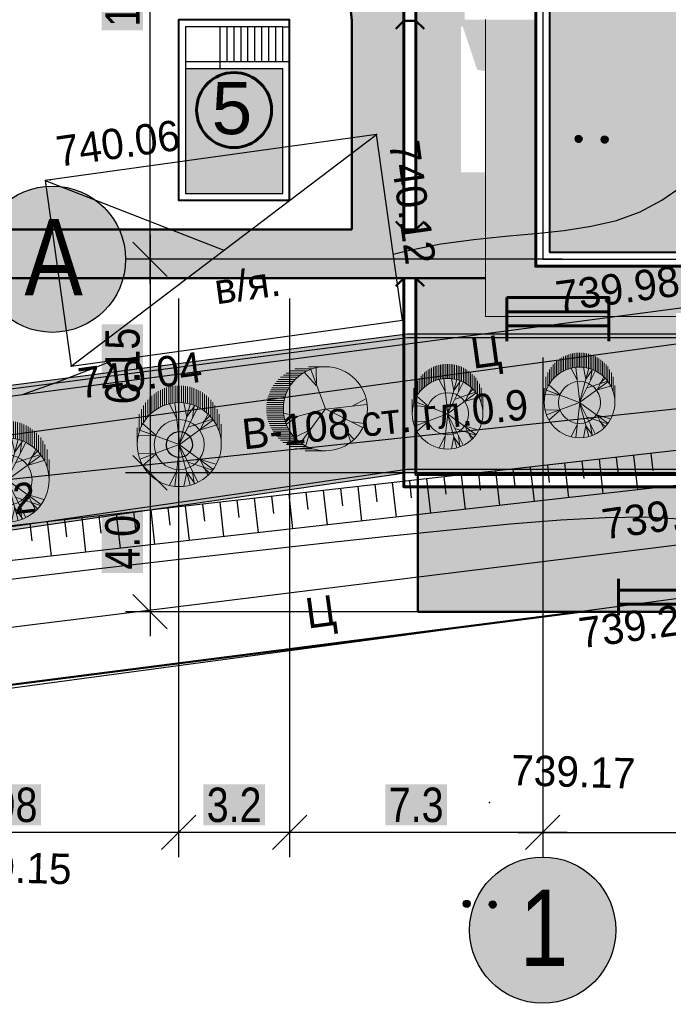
# Model space of a CAD drawing. Header units: millimetres. Extents: x -257011 to 237647566, y 2784933 to 6706507.
# Tile 253 of 451: x 10243588 to 10262270, y 4982170 to 5010524. Entities that reach past the tile are written whole.
import ezdxf

# ---------------------------------------------------------------- set-up
doc = ezdxf.new("R2010")
doc.units = ezdxf.units.MM
doc.header["$LTSCALE"] = 1000
doc.header["$PDMODE"] = 32
doc.header["$PDSIZE"] = 0.3
for name, pattern in [('Д_ТРОТ_ТРУБА', [3, 1.5, -1.5]), ('ДОРОГИ_СТРОЯЩ', [9, 8, -1]), ('ОТКОС_НИЗ', [1.2, 0.2, -1])]:
    doc.linetypes.add(name, pattern=pattern)
for name, color, linetype in [('(002) Рамка', 7, 'Continuous'), ('(004) Точки рельефа', 7, 'Continuous'), ('(014) Водопровод', 5, 'ИК_Водопровод -------в--------'), ('(025) Дорога', 7, 'Continuous'), ('(028) Гидротехн.', 7, 'Continuous'), ('(031) Горизонтали', 42, 'Continuous'), ('(035) Откосы', 7, 'Continuous'), ('(036) Растительность', 7, 'Continuous'), ('(038) Деревья', 7, 'Continuous'), ('(040) Ограда', 7, 'Continuous'), ('TREE', 74, 'Continuous')]:
    doc.layers.add(name, color=color, linetype=linetype)
for name, color, linetype, lineweight in [('(032) Горизонтали утолщенные', 32, 'Continuous', 30), ('.', 7, 'Continuous', 15), ('Та', 250, 'Continuous', 25), ('Ф А С А Д', 250, 'Continuous', 15)]:
    doc.layers.add(name, color=color, linetype=linetype, lineweight=lineweight)
doc.styles.add('ATTR', font='romans.shx', dxfattribs={"width": 0.8, "height": 0.470416})
doc.styles.add('BM-431', font='txt')
doc.styles.add('D-431', font='txt', dxfattribs={"width": 2})
doc.styles.add('Roman', font='romans')
doc.styles.get("Standard").update_dxf_attribs({"font": 'ARIALN.TTF'})
doc.styles.add('WMF-Times New Roman0', font='times.ttf')
doc.linetypes.add('KANALIS_K', pattern='A,1,["<",Standard,S=1.8,R=0,X=-0.9,Y=-0.9],3,-1,["К",Standard,S=1.8,R=0,X=-0.9,Y=-0.9],-1,10', length=16)
doc.linetypes.add('ИК_Водопровод -------в--------', pattern='A,9,-0.6,["В",Standard,S=1.2,R=0,X=0,Y=-0.6],-1.2', length=10.8)
doc.dimstyles.new('ISO-25_WS', dxfattribs={"dimscale": 141.414141, "dimtxt": 7, "dimasz": 7, "dimexe": 5, "dimexo": 20, "dimgap": 2, "dimtad": 1, "dimdec": 0, "dimdsep": 46, "dimtxsty": 'Standard', "dimblk": 'OBLIQUE', "dimcen": 2.5, "dimdle": 5, "dimclrd": 5, "dimclre": 5, "dimclrt": 5, "dimadec": 0, "dimazin": 0, "dimtfac": 1, "dimtdec": 0, "dimtmove": 0, "dimatfit": 3, "dimldrblk": 'OBLIQUE', "dimfxl": 0, "dimtolj": 1, "dimtzin": 0, "dimlwd": 30, "dimlwe": 30, "dimarcsym": 0})

# ---------------------------------------------------------------- blocks, each defined once
blk = doc.blocks.new('dhyjfyuk')
at = {"insert": (4414694, -1193420), "char_height": 1400, "width": 60812.6, "attachment_point": 4, "style": 'WMF-Times New Roman0'}
blk.add_mtext('\\pi3453.25486;Samarqand viloyati Toyloq tumani "Хоnсhоrbоg\'" МFY dagi 11-son \\P\\pi1816.32378;maktabni rekonstruksiya qilish. (360 o\'quvchi o\'rinli qo\'shimcha bino \\P\\pi27327.21058;qurish).', dxfattribs=at)
blk = doc.blocks.new('d')
at = {"layer": '(038) Деревья', "color": 30}
blk.add_ellipse((0, 0), major_axis=(0.265, 0.265), ratio=1, start_param=5.497787, end_param=11.780972, dxfattribs=at)
blk = doc.blocks.new('*X70')
at = {"color": 0}
for p, q in [((1.8, 2.04), (2.2, 2.04)), ((1.8, 2.03), (2.2, 2.03)), ((1.8, 2.02), (2.2, 2.02)), ((1.8, 2.01), (2.2, 2.01)), ((1.8, 2), (2.2, 2)), ((1.8, 1.99), (2.2, 1.99)), ((1.8, 1.98), (2.2, 1.98)), ((1.8, 1.97), (2.2, 1.97)), ((1.8, 1.96), (2.2, 1.96)), ((1.81, 2.07), (2.19, 2.07)), ((1.81, 2.06), (2.19, 2.06)), ((1.81, 2.05), (2.19, 2.05)), ((1.81, 1.95), (2.19, 1.95)), ((1.81, 1.94), (2.19, 1.94)), ((1.81, 1.93), (2.19, 1.93)), ((1.82, 2.09), (2.18, 2.09)), ((1.82, 2.08), (2.18, 2.08)), ((1.82, 1.92), (2.18, 1.92)), ((1.82, 1.91), (2.18, 1.91)), ((1.83, 2.11), (2.17, 2.11)), ((1.83, 2.1), (2.17, 2.1)), ((1.83, 1.9), (2.17, 1.9)), ((1.83, 1.89), (2.17, 1.89)), ((1.84, 2.12), (2.16, 2.12)), ((1.84, 1.88), (2.16, 1.88)), ((1.85, 2.13), (2.15, 2.13)), ((1.85, 1.87), (2.15, 1.87)), ((1.86, 2.14), (2.14, 2.14)), ((1.86, 1.86), (2.14, 1.86)), ((1.87, 2.15), (2.13, 2.15)), ((1.87, 1.85), (2.13, 1.85)), ((1.88, 2.16), (2.12, 2.16)), ((1.88, 1.84), (2.12, 1.84)), ((1.9, 2.17), (2.11, 2.17)), ((1.9, 1.83), (2.11, 1.83)), ((1.91, 2.18), (2.09, 2.18)), ((1.91, 1.82), (2.09, 1.82)), ((1.94, 2.19), (2.06, 2.19)), ((1.94, 1.81), (2.06, 1.81))]:
    blk.add_line(p, q, dxfattribs=at)
blk = doc.blocks.new('I04100')
blk.add_circle((0, 0), 0.2)
blk.add_blockref('*X70', (-2, -2))
blk = doc.blocks.new('kjvklglhl')
at = {"layer": '(004) Точки рельефа'}
for p in [(297.645, 516.318), (288.288, 514.748), (289.035, 509.402), (301.434, 497.175)]:
    blk.add_point(p, dxfattribs=at)
at = {"layer": '(014) Водопровод', "ltscale": 0.5, "flags": 128}
blk.add_lwpolyline([(325.711, 440.112), (326.312, 440.162), (325.744, 440.975), (323.361, 447.342), (313.499, 509.603), (261.079, 502.552), (256.511, 532.162)], dxfattribs=at)
at = {"layer": '(025) Дорога', "linetype": 'Д_ТРОТ_ТРУБА', "flags": 128}
for points in [[(269.368, 515.247), (282.156, 517.109), (283.702, 507.914), (307.271, 511.692), (310.476, 513.628), (310.443, 515.538), (318.567, 515.917), (330.341, 516.212), (329.81, 527.423), (321.381, 528.706), (305.268, 531.339), (301.294, 530.976)], [(323.251, 418.267), (300.714, 414.809), (283.138, 412.485), (281.122, 413.564), (275.085, 449.451), (270.84, 474.617), (267.554, 498.57), (282.371, 501.061), (308.67, 505.056), (310.788, 503.765), (314.781, 477.717), (318.108, 454.899), (323.251, 418.267)], [(321.731, 420.742), (316.881, 452.353), (313.048, 477.771), (309.058, 502.896), (307.912, 503.399), (283.734, 499.451), (269.193, 497.303), (272.561, 474.353), (276.62, 450.413), (282.198, 415.2), (283.437, 414.157), (320.719, 419.528), (321.731, 420.742)]]:
    blk.add_lwpolyline(points, dxfattribs=at)
blk.add_lwpolyline([(269.368, 515.247), (270.684, 506.001), (279.473, 507.345), (281.553, 506.423), (308.542, 510.883), (312.531, 513.649), (318.524, 513.838), (330.524, 514.19), (333.406, 460.634), (331.811, 454.811, 1.56758), (332.906, 443.73, 0.509364), (333.962, 453.359), (336.672, 456.912), (338.021, 457.657), (347.714, 458.292), (347.773, 448.108), (343.552, 448.203), (343.703, 435.09)], format="xyb", dxfattribs=at)
at = {"layer": '(028) Гидротехн.'}
blk.add_lwpolyline([(297.645, 516.318), (288.142, 514.724), (289.035, 509.402), (298.538, 510.997)], close=True, dxfattribs=at)
for points in [[(289.035, 509.402), (297.645, 516.318)], [(288.142, 514.724), (293.34, 512.86)]]:
    blk.add_lwpolyline(points, dxfattribs=at)
at = {"layer": '(031) Горизонтали', "flags": 128}
blk.add_lwpolyline([(277.265, 501.593), (278.729, 501.843), (280.317, 502.106), (282.034, 502.383), (283.885, 502.675), (285.866, 502.979), (287.944, 503.292), (290.08, 503.607), (292.231, 503.919), (294.357, 504.221), (296.418, 504.507), (298.372, 504.773), (300.178, 505.01), (301.805, 505.214), (303.257, 505.375), (304.547, 505.482), (305.689, 505.527), (306.696, 505.498)], dxfattribs=at)
at = {"layer": '(032) Горизонтали утолщенные'}
for points in [[(298.22, 512.887), (298.594, 512.997), (299.579, 513.218), (300.526, 513.376), (301.434, 513.496), (302.3, 513.6), (303.121, 513.709), (303.895, 513.848), (304.62, 514.038), (305.293, 514.301), (305.912, 514.654), (306.481, 515.08)], [(287.658, 508.548), (288.616, 508.922), (289.781, 509.402), (290.25, 509.606)]]:
    blk.add_lwpolyline(points, dxfattribs=at)
at = {"layer": '(035) Откосы'}
for p, q in [((305.451, 506.298), (305.311, 507.288)), ((305.876, 506.863), (305.806, 507.358)), ((303.472, 506.018), (303.332, 507.008)), ((303.897, 506.583), (303.826, 507.078)), ((304.462, 506.158), (304.321, 507.148)), ((304.886, 506.723), (304.816, 507.218)), ((301.492, 505.738), (301.352, 506.728)), ((301.917, 506.303), (301.847, 506.798)), ((302.482, 505.878), (302.342, 506.868)), ((302.907, 506.443), (302.837, 506.938)), ((299.512, 505.458), (299.372, 506.448)), ((299.937, 506.023), (299.867, 506.518)), ((300.502, 505.598), (300.362, 506.588)), ((300.927, 506.163), (300.857, 506.658)), ((297.533, 505.178), (297.393, 506.168)), ((297.958, 505.743), (297.887, 506.238)), ((298.523, 505.318), (298.382, 506.308)), ((298.947, 505.883), (298.877, 506.378)), ((295.553, 504.898), (295.413, 505.888)), ((295.978, 505.463), (295.908, 505.958)), ((296.543, 505.038), (296.403, 506.028)), ((296.968, 505.603), (296.898, 506.098)), ((293.573, 504.618), (293.433, 505.608)), ((293.998, 505.183), (293.928, 505.678)), ((294.563, 504.758), (294.423, 505.748)), ((294.988, 505.323), (294.918, 505.818)), ((291.594, 504.337), (291.454, 505.328)), ((292.018, 504.902), (291.948, 505.398)), ((292.583, 504.477), (292.443, 505.468)), ((293.008, 505.043), (292.938, 505.538)), ((289.614, 504.057), (289.474, 505.047)), ((290.039, 504.622), (289.969, 505.117)), ((290.604, 504.197), (290.464, 505.187)), ((291.029, 504.762), (290.959, 505.257)), ((288.059, 504.342), (287.989, 504.837)), ((288.624, 503.917), (288.484, 504.907)), ((289.049, 504.482), (288.979, 504.977))]:
    blk.add_line(p, q, dxfattribs=at)
blk.add_lwpolyline([(320.534, 458.04), (317.903, 475.66), (312.574, 506.915), (312.192, 507.383), (311.596, 507.687), (310.502, 508.023), (284.392, 504.328), (278.337, 503.244), (265.243, 500.775), (264.939, 500.462), (264.803, 499.989), (265.706, 495.765), (268.865, 477.481), (274.213, 445.131)], dxfattribs=at)
at = {"layer": '(035) Откосы', "linetype": 'ОТКОС_НИЗ'}
blk.add_lwpolyline([(319.844, 457.028), (319.619, 457.386), (319.514, 458.099), (316.916, 475.502), (311.633, 506.487), (311.551, 506.587), (311.219, 506.757), (310.421, 507.002), (284.551, 503.341), (278.518, 502.26), (265.85, 499.872), (266.688, 495.955), (269.851, 477.647), (275.2, 445.294), (281.12, 409.861), (281.136, 409.822), (281.351, 409.621), (310.666, 409.479), (317.618, 409.281), (323.511, 408.859), (324.497, 408.587)], dxfattribs=at)
at = {"layer": '(036) Растительность', "linetype": 'Continuous', "xscale": 0.5, "yscale": 0.5, "zscale": 0.5}
for p in [(303.461, 516.357), (304.211, 516.357), (300.862, 494.248), (301.612, 494.248)]:
    blk.add_blockref('I04100', p, dxfattribs=at)
at = {"layer": '(038) Деревья', "color": 30, "linetype": 'Continuous'}
blk.add_blockref('d', (292.216, 507.234), dxfattribs=at)
at = {"layer": '(004) Точки рельефа', "style": 'D-431'}
for s, rotation, p in [('740.06', 9.5259, (288.513, 515.13)), ('740.12', 279.5259, (298.003, 516.087)), ('739.98', 9.1063, (303.006, 511.362)), ('740.04', 9.5259, (289.33, 508.474)), ('739.20', 9.5343, (304.527, 504.843)), ('739.82', 8.0541, (284.633, 504.681)), ('739.23', 9.275, (303.947, 501.692))]:
    blk.add_text(s, height=0.875, rotation=rotation, dxfattribs=at).set_placement(p)
for s, p in [('739.17', (302.034, 497.695)), ('739.15', (285.877, 494.486))]:
    blk.add_text(s, height=0.875, dxfattribs=at).set_placement(p)
at = {"layer": '(014) Водопровод', "color": 0, "linetype": 'Continuous', "style": 'BM-431'}
blk.add_text('В-108 ст. гл.0.9', height=0.875, rotation=7.6612, dxfattribs=at).set_placement((294.072, 507.142))
at = {"layer": '(025) Дорога', "linetype": 'ДОРОГИ_СТРОЯЩ', "style": 'BM-431'}
for p in [(300.611, 509.648), (296.062, 502.035)]:
    blk.add_text('Ц', height=0.875, rotation=9.3824, dxfattribs=at).set_placement(p)
at = {"layer": '(028) Гидротехн.', "style": 'BM-431'}
blk.add_text('в/я.', height=0.875, rotation=9.5259, dxfattribs=at).set_placement((293.175, 511.297))
blk = doc.blocks.new('dhdyfh')
at = {"layer": 'TREE', "color": 92, "lineweight": 20}
for p, q in [((10254338, 5666714), (10254338, 5666227)), ((10254398, 5666235), (10254398, 5666724)), ((10254459, 5666724), (10254459, 5666238)), ((10254519, 5666243), (10254519, 5666724)), ((10254580, 5666724), (10254580, 5666240)), ((10254640, 5666233), (10254640, 5666724)), ((10254701, 5666717), (10254701, 5666227)), ((10253733, 5665949), (10253733, 5666439)), ((10253793, 5665998), (10253793, 5666487)), ((10253854, 5666529), (10253854, 5666039)), ((10253914, 5666083), (10253914, 5666567)), ((10253975, 5666109), (10253975, 5666601)), ((10254035, 5666629), (10254035, 5666140)), ((10254096, 5666652), (10254096, 5666163)), ((10254156, 5666184), (10254156, 5666675)), ((10254217, 5666691), (10254217, 5666204)), ((10254277, 5666217), (10254277, 5666705)), ((10254761, 5666215), (10254761, 5666706)), ((10254822, 5666693), (10254822, 5666199)), ((10254882, 5666186), (10254882, 5666674)), ((10254943, 5666652), (10254943, 5666166)), ((10255003, 5666140), (10255003, 5666629)), ((10255064, 5666601), (10255064, 5666114)), ((10255125, 5666081), (10255125, 5666565)), ((10255185, 5666529), (10255185, 5666042)), ((10255246, 5665998), (10255246, 5666487)), ((10255306, 5666441), (10255306, 5665949)), ((10253491, 5665666), (10253491, 5666158)), ((10253551, 5665761), (10253551, 5666240)), ((10253612, 5665831), (10253612, 5666323)), ((10253672, 5665895), (10253672, 5666384)), ((10254443, 5665800), (10254236, 5666193)), ((10254532, 5665031), (10254393, 5666223)), ((10254522, 5665028), (10254837, 5666198)), ((10254739, 5665821), (10254650, 5666236)), ((10254739, 5665828), (10254966, 5666152)), ((10254897, 5665793), (10254946, 5666154)), ((10255367, 5665893), (10255367, 5666384)), ((10255427, 5666323), (10255427, 5665828)), ((10255488, 5665756), (10255488, 5666256)), ((10255548, 5666158), (10255548, 5665664)), ((10253370, 5665419), (10253370, 5665908)), ((10253430, 5665555), (10253430, 5666052)), ((10254522, 5665031), (10255054, 5666100)), ((10255123, 5665467), (10255340, 5665898)), ((10255609, 5665574), (10255609, 5666055)), ((10255669, 5665911), (10255669, 5665409)), ((10253851, 5665290), (10253466, 5665636)), ((10254522, 5665028), (10255488, 5665736)), ((10254778, 5665531), (10255478, 5665762)), ((10255133, 5665459), (10255577, 5665590)), ((10255212, 5665677), (10255390, 5665854)), ((10255730, 5665030), (10255730, 5665615)), ((10253309, 5665030), (10253309, 5665514)), ((10253851, 5665282), (10253348, 5665297)), ((10254519, 5665030), (10253387, 5665451))]:
    blk.add_line(p, q, dxfattribs=at)
at = {"layer": 'TREE', "color": 30, "lineweight": 20, "true_color": 0xf8991e}
for p, q in [((10254519, 5665030), (10253387, 5664608)), ((10254532, 5665028), (10254393, 5663836)), ((10254522, 5665031), (10254837, 5663861)), ((10254522, 5665031), (10255488, 5664323)), ((10254522, 5665028), (10255054, 5663959)), ((10253851, 5664777), (10253348, 5664762)), ((10253851, 5664769), (10253466, 5664423)), ((10254778, 5664528), (10255478, 5664297)), ((10255123, 5664592), (10255340, 5664161)), ((10255133, 5664600), (10255577, 5664469)), ((10254443, 5664259), (10254236, 5663866)), ((10254739, 5664238), (10254650, 5663823)), ((10254739, 5664231), (10254966, 5663908)), ((10254897, 5664266), (10254946, 5663905)), ((10255212, 5664382), (10255390, 5664205))]:
    blk.add_line(p, q, dxfattribs=at)
blk.add_circle((10254519, 5665030), 1210, dxfattribs=at)
at = {"layer": 'TREE', "color": 92, "lineweight": 20}
blk.add_circle((10254519, 5665030), 720, dxfattribs=at)
at = {"layer": 'TREE', "color": 30, "lineweight": 20, "true_color": 0xf8991e, "style": 'ATTR', "width": 0.8, "flags": 9}
for p in [(10254522, 5665031), (10254522, 5665028)]:
    blk.add_attdef('ESTCODE', p, '', height=14.1, rotation=90, dxfattribs=at)
blk = doc.blocks.new('17')
at = {"layer": 'TREE', "color": 68, "lineweight": 20, "true_color": 0x306100}
for p, q in [((16375547, 10777897), (16376284, 10777897)), ((16375547, 10776055), (16376189, 10777778)), ((16375932, 10777072), (16375955, 10777838)), ((16375943, 10777072), (16376470, 10777658)), ((16376140, 10777805), (16376884, 10777805)), ((16376347, 10777713), (16377104, 10777713)), ((16376516, 10777620), (16377265, 10777620)), ((16376661, 10777528), (16377389, 10777528)), ((16376767, 10777436), (16377515, 10777436)), ((16376865, 10777344), (16377610, 10777344)), ((16376947, 10777252), (16377692, 10777252)), ((16377022, 10777160), (16377766, 10777160)), ((16377829, 10777068), (16377084, 10777068)), ((16377151, 10776976), (16377888, 10776976)), ((16377190, 10776884), (16377939, 10776884)), ((16377982, 10776792), (16377237, 10776792)), ((16374374, 10776171), (16373777, 10776487)), ((16378017, 10776699), (16377272, 10776699)), ((16377304, 10776607), (16378052, 10776607)), ((16378077, 10776515), (16377335, 10776515)), ((16377355, 10776423), (16378098, 10776423)), ((16378111, 10776331), (16377369, 10776331)), ((16375545, 10776036), (16373730, 10776246)), ((16375545, 10776051), (16373917, 10775240)), ((16375545, 10776051), (16377325, 10775571)), ((16375545, 10776051), (16376623, 10774580)), ((16377381, 10776239), (16378126, 10776239)), ((16378126, 10776147), (16377386, 10776147)), ((16378126, 10775963), (16377390, 10775963)), ((16377394, 10776055), (16378126, 10776055)), ((16374386, 10775481), (16373835, 10775406)), ((16374784, 10775661), (16374433, 10774595)), ((16376751, 10775721), (16377384, 10775856)), ((16376763, 10775721), (16377255, 10775376)), ((16377308, 10775502), (16378050, 10775502)), ((16378080, 10775594), (16377327, 10775594)), ((16377351, 10775686), (16378099, 10775686)), ((16378115, 10775778), (16377370, 10775778)), ((16377378, 10775870), (16378127, 10775870)), ((16376201, 10775120), (16376400, 10774445)), ((16376213, 10775135), (16376868, 10774805)), ((16377829, 10775042), (16377088, 10775042)), ((16377147, 10775134), (16377884, 10775134)), ((16377939, 10775226), (16377198, 10775226)), ((16377237, 10775318), (16377982, 10775318)), ((16378017, 10775410), (16377276, 10775410)), ((16374561, 10775000), (16374292, 10774730)), ((16377515, 10774673), (16376763, 10774673)), ((16376861, 10774765), (16377610, 10774765)), ((16377696, 10774857), (16376947, 10774857)), ((16377022, 10774949), (16377766, 10774949)), ((16375547, 10774213), (16376438, 10774213)), ((16376888, 10774305), (16376124, 10774305)), ((16376376, 10774397), (16377108, 10774397)), ((16377265, 10774489), (16376512, 10774489)), ((16376652, 10774581), (16377414, 10774581))]:
    blk.add_line(p, q, dxfattribs=at)
blk.add_circle((16375547, 10776055), 1842, dxfattribs=at)
at = {"layer": 'TREE', "color": 68, "lineweight": 20, "true_color": 0x306100, "style": 'ATTR', "width": 0.8, "flags": 9}
blk.add_attdef('ESTCODE', (16375545, 10776051), '', height=21.5, dxfattribs=at)
blk = doc.blocks.new('gstrhsrth')
at = {"layer": '(040) Ограда', "linetype": 'KANALIS_K', "ltscale": 1000}
h = blk.add_hatch(color=256, dxfattribs=at)
h.set_gradient(color1=(255, 0, 0), color2=(209, 0, 0), one_color=1, tint=0.41, name='INVSPHERICAL')
h.paths.add_polyline_path([(4274197, -1313201), (4271397, -1313201), (4271397, -1316801), (4274197, -1316801)])
for p, q in [((4272397, -1313201), (4272397, -1312001)), ((4272597, -1313001), (4272597, -1312001)), ((4272797, -1313001), (4272797, -1312001)), ((4272997, -1313001), (4272997, -1312001)), ((4273197, -1313001), (4273197, -1312001)), ((4273397, -1313001), (4273397, -1312001)), ((4273597, -1313001), (4273597, -1312001)), ((4273797, -1313001), (4273797, -1312001)), ((4273997, -1313001), (4273997, -1312001)), ((4274197, -1312001), (4274397, -1312001)), ((4274397, -1313001), (4274397, -1312001))]:
    blk.add_line(p, q)
at = {"lineweight": 30}
for p, q in [((4274197, -1313001), (4274197, -1312001)), ((4271397, -1313001), (4274397, -1313001)), ((4271397, -1313201), (4274197, -1313201))]:
    blk.add_line(p, q, dxfattribs=at)
at = {"lineweight": 40}
blk.add_lwpolyline([(4274397, -1313001), (4274397, -1311801), (4271197, -1311801), (4271197, -1317001), (4274397, -1317001), (4274397, -1313001)], dxfattribs=at)
at = {"lineweight": 30}
for points in [[(4274197, -1312001), (4271397, -1312001), (4271397, -1313201)], [(4271397, -1313201), (4271397, -1316801), (4274197, -1316801), (4274197, -1313201)]]:
    blk.add_lwpolyline(points, dxfattribs=at)
blk = doc.blocks.new('_Oblique')
at = {"color": 0, "linetype": 'ByBlock', "lineweight": -2}
blk.add_line((-0.5, -0.5), (0.5, 0.5), dxfattribs=at)
blk = doc.blocks.new('*D1938')
at = {"color": 5, "lineweight": 30, "ltscale": 1000, "transparency": 16777216}
for p, q in [((10247343, 5002918), (10247343, 5019932)), ((10259215, 5019225), (10246636, 5019225)), ((10259215, 5003625), (10246636, 5003625))]:
    blk.add_line(p, q, dxfattribs=at)
at = {"layer": 'Defpoints', "color": 0, "lineweight": 50, "ltscale": 1000, "transparency": 16777216}
for p in [(10247343, 5019225), (10262043, 5019225), (10262043, 5003625)]:
    blk.add_point(p, dxfattribs=at)
at = {"color": 5, "lineweight": 30, "ltscale": 1000, "transparency": 16777216, "xscale": 989.89898989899, "yscale": 989.89898989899, "zscale": 989.89898989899}
for p, rotation in [((10247343, 5019225), 90), ((10247343, 5003625), 270)]:
    blk.add_blockref('_Oblique', p, dxfattribs=dict(at, rotation=rotation))
at = {"color": 5, "lineweight": 50, "ltscale": 1000, "transparency": 16777216, "insert": (10246555, 5011425), "char_height": 989.9, "attachment_point": 5, "rotation": 90, "bg_fill": 1, "box_fill_scale": 1.1, "bg_fill_color": 255, "bg_fill_transparency": 0}
blk.add_mtext('\\A1;15.6', dxfattribs=at)
blk = doc.blocks.new('ergrtshjs')
at = {"layer": '(040) Ограда', "linetype": 'KANALIS_K', "ltscale": 1000}
h = blk.add_hatch(color=256, dxfattribs=at)
h.set_gradient(color1=(255, 0, 0), color2=(255, 0, 0), tint=0.41, name='INVSPHERICAL')
h.paths.add_polyline_path([(4220109, -1174872), (4193509, -1174872), (4193509, -1159672), (4220109, -1159672)])
at = {"layer": '.', "lineweight": 0, "ltscale": 1000}
h = blk.add_hatch(dxfattribs=at)
h.set_pattern_fill('AR-SAND', color=252, scale=10)
h.set_pattern_definition([(37.5, (0, -27743), (-16.000313, 489.413237), [0, -386.08, 0, -431.8, 0, -412.75]), (7.5, (0, -27743), (449.52328, 716.8251), [0, -208.28, 0, -347.98, 0, -133.35]), (327.5, (-312.4, -27743), (790.99237, 1.437185), [0, -127, 0, -457.2, 0, -596.9]), (317.5, (-312.4, -27743), (763.55645, 222.92932), [0, -63.5, 0, -299.72, 0, -342.9])])
h.paths.add_polyline_path([(4221959, -1157822), (4191659, -1157822), (4191659, -1165772), (4193109, -1165772), (4193109, -1159272), (4220509, -1159272), (4220509, -1166372), (4221959, -1166372)])
h.paths.add_polyline_path([(4193109, -1173772), (4191659, -1173772), (4191659, -1176722), (4196959, -1176722), (4196959, -1175272), (4193109, -1175272)])
h.paths.add_polyline_path([(4221959, -1171476), (4221959, -1168172), (4220509, -1168172), (4220509, -1175272), (4207359, -1175272), (4207359, -1176722), (4221959, -1176722)])
at = {"lineweight": 60, "ltscale": 1000}
blk.add_lwpolyline([(4193109, -1159272), (4220509, -1159272), (4220509, -1175272), (4193109, -1175272)], close=True, dxfattribs=at)
at = {"color": 1, "lineweight": 30, "ltscale": 1000}
blk.add_lwpolyline([(4193309, -1159472), (4220309, -1159472), (4220309, -1175072), (4193309, -1175072)], close=True, dxfattribs=at)
at = {"lineweight": 40, "ltscale": 1000}
blk.add_lwpolyline([(4193509, -1159672), (4220109, -1159672), (4220109, -1174872), (4193509, -1174872)], close=True, dxfattribs=at)
at = {"lineweight": 0, "ltscale": 1000}
blk.add_lwpolyline([(4221959, -1168172), (4221959, -1176722), (4207359, -1176722)], dxfattribs=at)
blk = doc.blocks.new('*D1942')
at = {"color": 5, "lineweight": 30, "ltscale": 1000, "transparency": 16777216}
for p, q in [((10258653, 5000797), (10258653, 4986411)), ((10285653, 5000797), (10285653, 4986411)), ((10257945, 4987118), (10286360, 4987118))]:
    blk.add_line(p, q, dxfattribs=at)
at = {"layer": 'Defpoints', "color": 0, "lineweight": 50, "ltscale": 1000, "transparency": 16777216}
for p in [(10258653, 5003625), (10285653, 5003625), (10285653, 4987118)]:
    blk.add_point(p, dxfattribs=at)
at = {"color": 5, "lineweight": 30, "ltscale": 1000, "transparency": 16777216, "xscale": 989.89898989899, "yscale": 989.89898989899, "zscale": 989.89898989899, "rotation": 180}
blk.add_blockref('_Oblique', (10258653, 4987118), dxfattribs=at)
at = {"color": 5, "lineweight": 30, "ltscale": 1000, "transparency": 16777216, "xscale": 989.89898989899, "yscale": 989.89898989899, "zscale": 989.89898989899}
blk.add_blockref('_Oblique', (10285653, 4987118), dxfattribs=at)
at = {"color": 5, "lineweight": 50, "ltscale": 1000, "transparency": 16777216, "insert": (10272153, 4987907), "char_height": 989.9, "attachment_point": 5, "bg_fill": 1, "box_fill_scale": 1.1, "bg_fill_color": 255, "bg_fill_transparency": 0}
blk.add_mtext('\\A1;27.0', dxfattribs=at)
blk = doc.blocks.new('*D1943')
at = {"color": 5, "lineweight": 30, "ltscale": 1000, "transparency": 16777216}
for p, q in [((10254653, 5009539), (10254653, 5020599)), ((10291003, 5017503), (10291003, 5020599)), ((10291710, 5019892), (10253945, 5019892))]:
    blk.add_line(p, q, dxfattribs=at)
at = {"layer": 'Defpoints', "color": 0, "lineweight": 50, "ltscale": 1000, "transparency": 16777216}
for p in [(10254653, 5019892), (10291003, 5014674), (10254653, 5006711)]:
    blk.add_point(p, dxfattribs=at)
at = {"color": 5, "lineweight": 30, "ltscale": 1000, "transparency": 16777216, "xscale": 989.89898989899, "yscale": 989.89898989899, "zscale": 989.89898989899, "rotation": 180}
blk.add_blockref('_Oblique', (10254653, 5019892), dxfattribs=at)
at = {"color": 5, "lineweight": 30, "ltscale": 1000, "transparency": 16777216, "xscale": 989.89898989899, "yscale": 989.89898989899, "zscale": 989.89898989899}
blk.add_blockref('_Oblique', (10291003, 5019892), dxfattribs=at)
at = {"color": 5, "lineweight": 50, "ltscale": 1000, "transparency": 16777216, "insert": (10272828, 5020680), "char_height": 989.9, "attachment_point": 5, "bg_fill": 1, "box_fill_scale": 1.1, "bg_fill_color": 255, "bg_fill_transparency": 0}
blk.add_mtext('\\A1;3.3', dxfattribs=at)
blk = doc.blocks.new('*D1948')
at = {"color": 5, "lineweight": 30, "ltscale": 1000, "transparency": 16777216}
for p, q in [((10251364, 5002495), (10251364, 4986411)), ((10258653, 5000797), (10258653, 4986411)), ((10259360, 4987118), (10250657, 4987118))]:
    blk.add_line(p, q, dxfattribs=at)
at = {"layer": 'Defpoints', "color": 0, "lineweight": 50, "ltscale": 1000, "transparency": 16777216}
for p in [(10251364, 5005323), (10258653, 5003625), (10251364, 4987118)]:
    blk.add_point(p, dxfattribs=at)
at = {"color": 5, "lineweight": 30, "ltscale": 1000, "transparency": 16777216, "xscale": 989.89898989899, "yscale": 989.89898989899, "zscale": 989.89898989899, "rotation": 180}
blk.add_blockref('_Oblique', (10251364, 4987118), dxfattribs=at)
at = {"color": 5, "lineweight": 30, "ltscale": 1000, "transparency": 16777216, "xscale": 989.89898989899, "yscale": 989.89898989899, "zscale": 989.89898989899}
blk.add_blockref('_Oblique', (10258653, 4987118), dxfattribs=at)
at = {"color": 5, "lineweight": 50, "ltscale": 1000, "transparency": 16777216, "insert": (10255008, 4987907), "char_height": 989.9, "attachment_point": 5, "bg_fill": 1, "box_fill_scale": 1.1, "bg_fill_color": 255, "bg_fill_transparency": 0}
blk.add_mtext('\\A1;7.3', dxfattribs=at)
blk = doc.blocks.new('*D1949')
at = {"color": 5, "lineweight": 30, "ltscale": 1000, "transparency": 16777216}
for p, q in [((10248164, 5002495), (10248164, 4986411)), ((10251364, 5002495), (10251364, 4986411)), ((10252071, 4987118), (10247457, 4987118))]:
    blk.add_line(p, q, dxfattribs=at)
at = {"layer": 'Defpoints', "color": 0, "lineweight": 50, "ltscale": 1000, "transparency": 16777216}
for p in [(10248164, 5005323), (10251364, 5005323), (10248164, 4987118)]:
    blk.add_point(p, dxfattribs=at)
at = {"color": 5, "lineweight": 30, "ltscale": 1000, "transparency": 16777216, "xscale": 989.89898989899, "yscale": 989.89898989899, "zscale": 989.89898989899, "rotation": 180}
blk.add_blockref('_Oblique', (10248164, 4987118), dxfattribs=at)
at = {"color": 5, "lineweight": 30, "ltscale": 1000, "transparency": 16777216, "xscale": 989.89898989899, "yscale": 989.89898989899, "zscale": 989.89898989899}
blk.add_blockref('_Oblique', (10251364, 4987118), dxfattribs=at)
at = {"color": 5, "lineweight": 50, "ltscale": 1000, "transparency": 16777216, "insert": (10249764, 4987907), "char_height": 989.9, "attachment_point": 5, "bg_fill": 1, "box_fill_scale": 1.1, "bg_fill_color": 255, "bg_fill_transparency": 0}
blk.add_mtext('\\A1;3.2', dxfattribs=at)
blk = doc.blocks.new('*D1950')
at = {"color": 5, "lineweight": 30, "ltscale": 1000, "transparency": 16777216}
for p, q in [((10248164, 5002495), (10248164, 4986411)), ((10237196, 4997154), (10237196, 4986411)), ((10248871, 4987118), (10236489, 4987118))]:
    blk.add_line(p, q, dxfattribs=at)
at = {"layer": 'Defpoints', "color": 0, "lineweight": 50, "ltscale": 1000, "transparency": 16777216}
for p in [(10248164, 5005323), (10237196, 4999982), (10237196, 4987118)]:
    blk.add_point(p, dxfattribs=at)
at = {"color": 5, "lineweight": 30, "ltscale": 1000, "transparency": 16777216, "xscale": 989.89898989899, "yscale": 989.89898989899, "zscale": 989.89898989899, "rotation": 180}
blk.add_blockref('_Oblique', (10237196, 4987118), dxfattribs=at)
at = {"color": 5, "lineweight": 30, "ltscale": 1000, "transparency": 16777216, "xscale": 989.89898989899, "yscale": 989.89898989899, "zscale": 989.89898989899}
blk.add_blockref('_Oblique', (10248164, 4987118), dxfattribs=at)
at = {"color": 5, "lineweight": 50, "ltscale": 1000, "transparency": 16777216, "insert": (10242680, 4987907), "char_height": 989.9, "attachment_point": 5, "bg_fill": 1, "box_fill_scale": 1.1, "bg_fill_color": 255, "bg_fill_transparency": 0}
blk.add_mtext('\\A1;10.98', dxfattribs=at)
blk = doc.blocks.new('*D1946')
at = {"color": 5, "lineweight": 30, "ltscale": 1000, "transparency": 16777216}
for p, q in [((10247343, 5004332), (10247343, 4996768)), ((10259215, 5003625), (10246636, 5003625)), ((10259440, 4997475), (10246636, 4997475))]:
    blk.add_line(p, q, dxfattribs=at)
at = {"layer": 'Defpoints', "color": 0, "lineweight": 50, "ltscale": 1000, "transparency": 16777216}
for p in [(10262043, 5003625), (10247343, 4997475), (10262268, 4997475)]:
    blk.add_point(p, dxfattribs=at)
at = {"color": 5, "lineweight": 30, "ltscale": 1000, "transparency": 16777216, "xscale": 989.89898989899, "yscale": 989.89898989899, "zscale": 989.89898989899}
for p, rotation in [((10247343, 5003625), 90), ((10247343, 4997475), 270)]:
    blk.add_blockref('_Oblique', p, dxfattribs=dict(at, rotation=rotation))
at = {"color": 5, "lineweight": 50, "ltscale": 1000, "transparency": 16777216, "insert": (10246555, 5000550), "char_height": 989.9, "attachment_point": 5, "rotation": 90, "bg_fill": 1, "box_fill_scale": 1.1, "bg_fill_color": 255, "bg_fill_transparency": 0}
blk.add_mtext('\\A1;6.15', dxfattribs=at)
blk = doc.blocks.new('*D1947')
at = {"color": 5, "lineweight": 30, "ltscale": 1000, "transparency": 16777216}
for p, q in [((10247343, 4998182), (10247343, 4992768)), ((10259440, 4997475), (10246636, 4997475)), ((10258894, 4993475), (10246636, 4993475))]:
    blk.add_line(p, q, dxfattribs=at)
at = {"layer": 'Defpoints', "color": 0, "lineweight": 50, "ltscale": 1000, "transparency": 16777216}
for p in [(10262268, 4997475), (10247343, 4993475), (10261723, 4993475)]:
    blk.add_point(p, dxfattribs=at)
at = {"color": 5, "lineweight": 30, "ltscale": 1000, "transparency": 16777216, "xscale": 989.89898989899, "yscale": 989.89898989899, "zscale": 989.89898989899}
for p, rotation in [((10247343, 4997475), 90), ((10247343, 4993475), 270)]:
    blk.add_blockref('_Oblique', p, dxfattribs=dict(at, rotation=rotation))
at = {"color": 5, "lineweight": 50, "ltscale": 1000, "transparency": 16777216, "insert": (10246555, 4995475), "char_height": 989.9, "attachment_point": 5, "rotation": 90, "bg_fill": 1, "box_fill_scale": 1.1, "bg_fill_color": 255, "bg_fill_transparency": 0}
blk.add_mtext('\\A1;4.0', dxfattribs=at)

msp = doc.modelspace()

# ---------------------------------------------------------------- hatches: boundary and pattern name
at = {"ltscale": 1000}
h = msp.add_hatch(dxfattribs=at)
h.set_pattern_fill('AR-SAND', color=252, scale=15, angle=266, style=0)
h.set_pattern_definition([(303.5, (0, -447917.2), (734.005765, -27.267607), [0, -579.12, 0, -647.7, 0, -619.125]), (273.5, (0, -447917.2), (1025.58269, -747.64719), [0, -312.42, 0, -521.97, 0, -200.025]), (233.5, (32.7, -447449.74), (-80.614732, -1183.74871), [0, -190.5, 0, -685.8, 0, -895.35]), (223.5, (32.7, -447449.7), (253.68491, -1165.87085), [0, -95.25, 0, -449.58, 0, -514.35])])
edge = h.paths.add_edge_path()
edge.add_line((10291002.532, 5024875.257), (10251302.532, 5024875.257))
edge.add_line((10251302.532, 5024875.257), (10251302.532, 5018235.672))
edge.add_arc((10249347.869, 5018466.443), 1968.239, 268.6947902, 353.2667331, ccw=False)
edge.add_line((10249303.036, 5016498.715), (10220352.394, 5016498.715))
edge.add_line((10220352.394, 5016498.715), (10215991.367, 5015131.792))
edge.add_line((10215991.367, 5015131.792), (10216373.559, 5012498.715))
edge.add_line((10216373.559, 5012498.715), (10251259.401, 5012498.715))
edge.add_arc((10251111.735, 5010463.03), 2041.034, 0.8726, 85.851123, ccw=False)
edge.add_line((10253152.532, 5010494.113), (10253152.532, 5004480.463))
edge.add_line((10253152.532, 5004480.463), (10239515.793, 5004480.463))
edge.add_line((10239515.793, 5004480.463), (10239243.473, 5006945.752))
edge.add_line((10239243.473, 5006945.752), (10236395.713, 5006631.184))
edge.add_line((10236395.713, 5006631.184), (10237195.679, 4999981.916))
edge.add_line((10237195.679, 4999981.916), (10239978.751, 5000289.338))
edge.add_line((10239978.751, 5000289.338), (10239670.439, 5003080.463))
edge.add_line((10239670.439, 5003080.463), (10257002.532, 5003080.463))
edge.add_line((10257002.532, 5003080.463), (10257002.532, 5006125.256))
edge.add_line((10257002.532, 5006125.256), (10256452.532, 5006125.256))
edge.add_line((10256452.532, 5006125.256), (10256302.532, 5006125.256))
edge.add_line((10256302.532, 5006125.256), (10256302.532, 5006275.256))
edge.add_line((10256302.532, 5006275.256), (10256302.532, 5010325.256))
edge.add_line((10256302.532, 5010325.256), (10256352.532, 5010325.256))
edge.add_line((10256352.532, 5010325.256), (10256765.947, 5009085.012))
edge.add_line((10256765.947, 5009085.012), (10257002.532, 5009039.206))
edge.add_line((10257002.532, 5009039.206), (10257002.532, 5010525.251))
edge.add_line((10257002.532, 5010525.251), (10256402.532, 5010525.251))
edge.add_line((10256402.532, 5010525.251), (10256402.532, 5011484.402))
edge.add_arc((10256353.376, 5011475.254), 50, -180, 10.5422531, ccw=False)
edge.add_arc((10256353.376, 5011475.254), 50, 10.5422531, 180, ccw=False)
edge.add_line((10256402.532, 5011484.402), (10256402.532, 5012325.257))
edge.add_line((10256402.532, 5012325.257), (10257002.532, 5012325.257))
edge.add_line((10257002.532, 5012325.257), (10257002.532, 5020925.257))
edge.add_line((10257002.532, 5020925.257), (10255002.532, 5020925.257))
edge.add_line((10255002.532, 5020925.257), (10255002.532, 5004480.463))
edge.add_line((10255002.532, 5004480.463), (10254652.532, 5004480.463))
edge.add_line((10254652.532, 5004480.463), (10254652.532, 5021275.257))
edge.add_line((10254652.532, 5021275.257), (10287702.532, 5021275.257))
edge.add_line((10287702.532, 5021275.257), (10287702.532, 5019659.657))
edge.add_line((10287702.532, 5019659.657), (10287702.532, 4997075.257))
edge.add_line((10287702.532, 4997075.257), (10255060.096, 4997075.257))
edge.add_line((10255060.096, 4997075.257), (10255060.096, 4993475.257))
edge.add_line((10255060.096, 4993475.257), (10291002.532, 4993475.257))
edge.add_line((10291002.532, 4993475.257), (10291002.532, 5024875.257))
edge = h.paths.add_edge_path(flags=17)
edge.add_line((10277302.532, 5001475.257), (10287352.532, 5001475.257))
edge.add_line((10287352.532, 5001475.257), (10287352.532, 5001975.257))
edge.add_line((10287352.532, 5001975.257), (10287302.532, 5001975.257))
edge.add_line((10287302.532, 5001975.257), (10276102.532, 5001975.257))
edge.add_line((10276102.532, 5001975.257), (10276102.532, 4999975.257))
edge.add_line((10276102.532, 4999975.257), (10275187.508, 4999975.257))
edge.add_arc((10275187.532, 4999925.257), 50, 0, 90.0280029, ccw=False)
edge.add_arc((10275187.532, 4999925.257), 50, -180, 0, ccw=False)
edge.add_arc((10275187.532, 4999925.257), 50, 90.0280029, 180, ccw=False)
edge.add_line((10275187.508, 4999975.257), (10272517.532, 4999975.257))
edge.add_arc((10272517.532, 4999925.257), 50, 0, 89.9999998, ccw=False)
edge.add_arc((10272517.532, 4999925.257), 50, -180, 0, ccw=False)
edge.add_arc((10272517.532, 4999925.257), 50, 89.9999998, 180, ccw=False)
edge.add_line((10272517.532, 4999975.257), (10271602.532, 4999975.257))
edge.add_line((10271602.532, 4999975.257), (10271602.532, 5001975.257))
edge.add_line((10271602.532, 5001975.257), (10257002.532, 5001975.257))
edge.add_line((10257002.532, 5001975.257), (10257002.532, 5003080.463))
edge.add_line((10257002.532, 5003080.463), (10255002.532, 5003080.463))
edge.add_line((10255002.532, 5003080.463), (10255002.532, 5001475.257))
edge.add_line((10255002.532, 5001475.257), (10270602.532, 5001475.257))
edge.add_line((10270602.532, 5001475.257), (10270602.532, 4997425.257))
edge.add_line((10270602.532, 4997425.257), (10277302.532, 4997425.257))
edge.add_line((10277302.532, 4997425.257), (10277302.532, 5001475.257))
at = {"lineweight": 50}
h = msp.add_hatch(color=1, dxfattribs=at)
h.set_gradient(color1=(255, 255, 255), one_color=1, tint=1)
h.paths.add_polyline_path([(10248683.125, 5007923.318, 1), (10250844.471, 5007923.318, 1)])
at = {"lineweight": 30}
h = msp.add_hatch(color=256, dxfattribs=at)
h.set_gradient(color1=(255, 255, 255), one_color=1, tint=1)
h.paths.add_polyline_path([(10244688.945, 5005724.608, 1), (10244372.006, 5001525.906, 1)])
h = msp.add_hatch(color=256, dxfattribs=at)
h.set_gradient(color1=(255, 255, 255), one_color=1, tint=1)
h.paths.add_polyline_path([(10258811.002, 4986405.227, 1), (10258494.063, 4982206.525, 1)])
at = {"layer": 'Ф А С А Д', "linetype": 'KANALIS_K', "ltscale": 1000}
h = msp.add_hatch(dxfattribs=at)
h.set_pattern_fill('CROSS', color=92, scale=40, angle=95)
h.set_pattern_definition([(95, (0, -447917.22), (-275.171012, 230.8958947), [127, -381]), (185, (57.72, -447848.43), (-230.8958947, -275.171012), [127, -381])])
h.paths.add_polyline_path([(10287305.792, 5001475.257), (10277302.532, 5001475.257), (10277302.532, 4997475.257), (10287305.792, 4997475.257)])
h.paths.add_polyline_path([(10254752.532, 5001475.257), (10270602.532, 5001475.257), (10270602.532, 4997475.257), (10254752.532, 4997475.257), (10221043.464, 4992593.04), (10220416.701, 4997034.148)])
h.paths.add_polyline_path([(10257002.532, 5020875.257), (10257002.532, 5013525.257), (10255002.532, 5013525.257), (10255002.532, 5020875.257)])

# ---------------------------------------------------------------- linework, layer by layer
at = {"layer": '(002) Рамка', "color": 0, "lineweight": 60, "ltscale": 1000}
msp.add_circle((10249763.798, 5007923.318), 1080.673, dxfattribs=at)
at = {"lineweight": 50, "ltscale": 1000}
for p, q in [((10239515.793, 5004480.463), (10253152.532, 5004480.463)), ((10239670.439, 5003080.463), (10257002.532, 5003080.463))]:
    msp.add_line(p, q, dxfattribs=at)
at = {"lineweight": 60}
msp.add_line((10260834.043, 4993374.372), (10260834.043, 4994418.081), dxfattribs=at)
at = {"lineweight": 50, "ltscale": 1000}
msp.add_lwpolyline([(10255060.096, 4997475.257), (10255060.096, 4993475.257), (10291002.532, 4993475.257), (10291002.532, 5024875.257), (10251302.532, 5024875.257), (10251302.532, 5018235.672, -0.386730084), (10249303.036, 5016498.715), (10220352.394, 5016498.715), (10215991.367, 5015131.792), (10216373.559, 5012498.715), (10251259.401, 5012498.715, -0.388770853), (10253152.532, 5010494.113), (10253152.532, 5004480.463)], format="xyb", dxfattribs=at)
at = {"color": 150, "lineweight": 60}
for points in [[(10254652.532, 5003080.463), (10254652.532, 4997075.257), (10287702.532, 4997075.257), (10287702.532, 5019659.657), (10287702.532, 5021275.257), (10254652.532, 5021275.257), (10254652.532, 5004480.463)], [(10255002.532, 5003080.463), (10255002.532, 4997425.257), (10287352.532, 4997425.257), (10287352.532, 5019425.257), (10287352.532, 5020925.257), (10255002.532, 5020925.257), (10255002.532, 5004480.463)]]:
    msp.add_lwpolyline(points, dxfattribs=at)
at = {"lineweight": 50, "ltscale": 1000}
for points in [[(10254419.952, 5010256.71), (10254652.532, 5010487.792), (10255002.532, 5010487.792), (10255241.484, 5010256.71)], [(10254419.952, 5004711.544), (10254652.532, 5004480.463), (10255002.532, 5004480.463), (10255241.484, 5004711.544)], [(10254419.952, 5002849.381), (10254652.532, 5003080.463), (10255002.532, 5003080.463), (10255241.484, 5002849.381)], [(10259744.522, 4993475.257), (10264901.947, 4993475.257), (10265470.699, 4989104.119), (10268183.578, 4968254.313), (10271300.011, 4942738.435), (10275259.575, 4911003.601), (10274213.863, 4909818.926), (10255504.784, 4907658.095), (10236795.706, 4905497.265), (10235586.415, 4906574.781), (10231000.58, 4941930.549), (10227615.702, 4965975.691), (10224894.806, 4989011.171), (10259744.522, 4993475.257)]]:
    msp.add_lwpolyline(points, dxfattribs=at)
at = {"lineweight": 60}
for points in [[(10257619.981, 5002521.967), (10260558.576, 5002521.967), (10260558.576, 5002114.687), (10257619.981, 5002114.687)], [(10257619.981, 5002114.687), (10260558.576, 5002114.687), (10260558.576, 5001707.407), (10257619.981, 5001707.407)], [(10260834.043, 4994099.867), (10263772.637, 4994099.867), (10263772.637, 4993692.587), (10260834.043, 4993692.587)]]:
    msp.add_lwpolyline(points, close=True, dxfattribs=at)
for points in [[(10257619.981, 5002521.967), (10257619.981, 5001269.676)], [(10260558.576, 5002521.967), (10260558.576, 5001269.676)]]:
    msp.add_lwpolyline(points, dxfattribs=at)
at = {"lineweight": 30, "ltscale": 1000}
msp.add_lwpolyline([(10254752.532, 5001475.257), (10270602.532, 5001475.257), (10270602.532, 4997475.257), (10254752.532, 4997475.257), (10221043.464, 4992593.04), (10220416.701, 4997034.148)], close=True, dxfattribs=at)
at = {"color": 92, "lineweight": 30, "ltscale": 1000}
msp.add_lwpolyline([(10254758.973, 5001375.257), (10270502.532, 5001375.257), (10270502.532, 4997575.257), (10254745.328, 4997575.257), (10221128.457, 4992706.393), (10220529.857, 4996947.951)], close=True, dxfattribs=at)
at = {"color": 162, "lineweight": 30}
for centre in [(10244530.476, 5003625.257), (10258652.532, 4984305.876)]:
    msp.add_circle(centre, 2105.323, dxfattribs=at)

# ---------------------------------------------------------------- block references
at = {"layer": '(002) Рамка', "lineweight": 50}
msp.add_blockref('dhyjfyuk', (5014770.138, 6183516.362), dxfattribs=at)
at = {"lineweight": 5, "xscale": 999.9999999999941, "yscale": 999.9999999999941, "zscale": 999.9999999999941, "rotation": 358.3893224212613}
msp.add_blockref('kjvklglhl', (9941829.75, 4499471.197), dxfattribs=at)
at = {"lineweight": 50, "xscale": -1}
msp.add_blockref('ergrtshjs', (14478961.76, 6178697.143), dxfattribs=at)
at = {"lineweight": 50, "rotation": 0.003800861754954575}
msp.add_blockref('gstrhsrth', (5976879.619, 6322040.632), dxfattribs=at)
at = {"lineweight": 50, "xscale": 0.8414482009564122, "yscale": 0.8414482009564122, "zscale": 0.8414482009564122}
for p in [(1631066.933, 232672.517), (1627264.478, 232348.148)]:
    msp.add_blockref('dhdyfh', p, dxfattribs=at)
at = {"color": 150, "lineweight": 100, "xscale": -0.6569891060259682, "yscale": 0.6569891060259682, "zscale": 0.6569891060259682}
msp.add_blockref('17', (21010948.181, -2080431.188), dxfattribs=at)
at = {"lineweight": 50}
for p in [(-6335.774, -666742.894), (-11293.633, -667760.538)]:
    msp.add_blockref('dhdyfh', p, dxfattribs=at)

# ---------------------------------------------------------------- texts
at = {"color": 250, "insert": (10250283.702, 5007966.649, 0), "char_height": 1500, "width": 156685.73039, "attachment_point": 6, "style": 'Roman'}
msp.add_mtext('\\pt64500;{\\fArial|b0|i0|c0|p34;5}', dxfattribs=at)
at = {"layer": 'Та', "char_height": 2200, "width": 5978.76596, "attachment_point": 2}
for s, insert in [('{\\C162;A}', (10244566.503, 5004788.478)), ('{\\C162;1}', (10258688.56, 4985469.097))]:
    msp.add_mtext(s, dxfattribs=dict(at, insert=insert))

# ---------------------------------------------------------------- dimensions: what is measured, and where the dimension line sits
at = {"lineweight": 50, "ltscale": 1000}
for base, p1, p2, text, picture, middle in [((10254652.532, 5019892.248), (10291002.532, 5014674.223), (10254652.532, 5006711.213), '3.3', '*D1943', (10272827.532, 5020680.492)), ((10237195.679, 4987118.27), (10248163.971, 5005323.212), (10237195.679, 4999981.916), '10.98', '*D1950', (10242679.825, 4987906.514)), ((10248163.971, 4987118.27), (10251363.971, 5005323.424), (10248163.971, 5005323.212), '3.2', '*D1949', (10249763.971, 4987906.514)), ((10251363.971, 4987118.27), (10258652.532, 5003625.257), (10251363.971, 5005323.424), '7.3', '*D1948', (10255008.252, 4987906.514)), ((10285652.532, 4987118.27), (10258652.532, 5003625.257), (10285652.532, 5003625.257), '27.0', '*D1942', (10272152.532, 4987906.514))]:
    dim = msp.add_linear_dim(base=base, p1=p1, p2=p2, text=text, dimstyle='ISO-25_WS', override={"dimtmove": 1, "dimtfill": 2, "dimtfillclr": 255}, dxfattribs=at)
    dim.commit()
    dim.dimension.update_dxf_attribs({"geometry": picture, "text_midpoint": middle})
for base, p1, p2, text, picture, middle in [((10247342.87, 5019225.257), (10262042.8, 5003625.257), (10262042.8, 5019225.257), '15.6', '*D1938', (10246554.626, 5011425.257)), ((10247342.87, 4997475.257), (10262042.8, 5003625.257), (10262267.985, 4997475.257), '6.15', '*D1946', (10246554.626, 5000550.257)), ((10247342.87, 4993475.257), (10262267.985, 4997475.257), (10261722.772, 4993475.257), '4.0', '*D1947', (10246554.626, 4995475.257))]:
    dim = msp.add_linear_dim(base=base, p1=p1, p2=p2, angle=90, text=text, dimstyle='ISO-25_WS', override={"dimtmove": 1, "dimtfill": 2, "dimtfillclr": 255}, dxfattribs=at)
    dim.commit()
    dim.dimension.update_dxf_attribs({"geometry": picture, "text_midpoint": middle})

doc.saveas('drawing.dxf')
